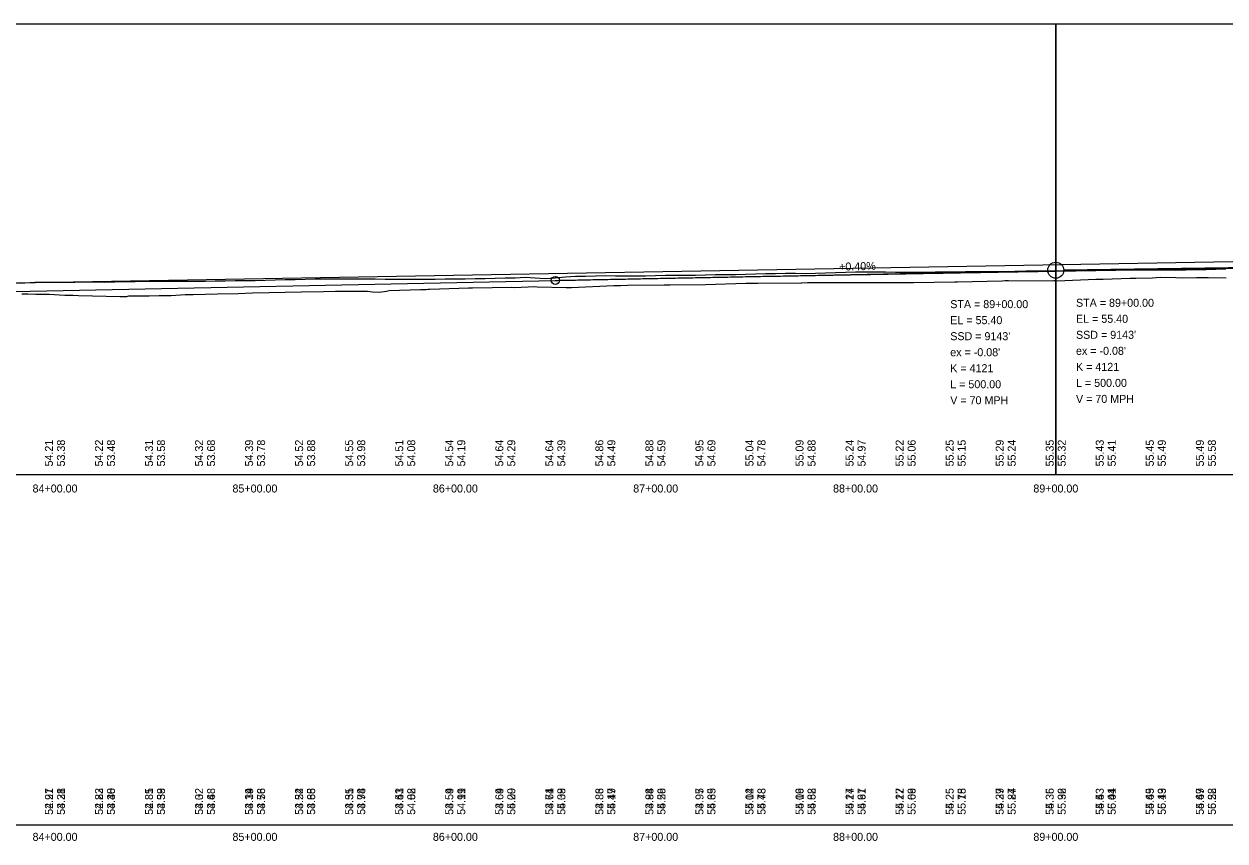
# Model space of a CAD drawing. Extents: x 3880794 to 3915434, y 287517 to 300173.
# Drawn here: x 3888923 to 3889523, y 297716 to 298124 of the extents above; entities that cross this region are included whole.
import ezdxf

# ---------------------------------------------------------------- set-up
doc = ezdxf.new("R2010")
doc.units = 0
for name, color, linetype in [('Level 1', 7, 'Continuous'), ('Level 2', 7, 'Continuous'), ('Level 30', 7, 'Continuous'), ('Level 31', 7, 'Continuous'), ('Level 32', 7, 'Continuous'), ('Level 62', 7, 'Continuous'), ('Level 63', 7, 'Continuous')]:
    doc.layers.add(name, color=color, linetype=linetype)

msp = doc.modelspace()

# ---------------------------------------------------------------- linework, layer by layer
at = {"layer": 'Level 1'}
for p, q in [((3889188.3, 297996.13), (3889434.3, 298001.11)), ((3889688.3, 298004.73), (3889442.3, 298001.25)), ((3888782.73, 297987.93), (3889188.3, 297996.13))]:
    msp.add_line(p, q, dxfattribs=at)
for points in [[(3889053.36, 297990.3), (3889061.46, 297990.34), (3889072.43, 297990.55), (3889078.43, 297990.69), (3889079.25, 297990.71), (3889082.36, 297990.78), (3889090.47, 297990.75), (3889094.53, 297990.68), (3889097.02, 297990.4), (3889100.25, 297990.26), (3889103.91, 297990.8), (3889105.27, 297991.11), (3889120.87, 297991.56), (3889121.85, 297991.59), (3889123.77, 297991.66), (3889124.54, 297991.7), (3889125.59, 297991.7), (3889144.89, 297992.35), (3889145.99, 297992.38), (3889146.96, 297992.38), (3889166.63, 297992.72), (3889167.97, 297992.65), (3889178.11, 297993.04), (3889179.3, 297992.99), (3889193.68, 297992.59), (3889196.34, 297992.54), (3889217.47, 297993.52), (3889220.9, 297993.65), (3889224.36, 297993.7), (3889242.67, 297993.92), (3889245.63, 297993.96), (3889263.27, 297994.04), (3889283.42, 297994.78), (3889286.81, 297994.78), (3889289.5, 297994.78), (3889311.1, 297994.91), (3889311.46, 297994.92), (3889314.35, 297995.01), (3889325.81, 297995.12), (3889328.48, 297995.07), (3889348.35, 297995.04), (3889351.29, 297995.04), (3889364.32, 297995.02), (3889367.22, 297995.01), (3889387.83, 297995.41), (3889389.24, 297995.49), (3889411.61, 297996), (3889413.01, 297996.04), (3889414.23, 297996.03), (3889414.78, 297996.07), (3889436.63, 297995.99), (3889437.3, 297996.01), (3889438, 297996.01), (3889438.99, 297996), (3889458.38, 297996.79), (3889459.5, 297996.78), (3889460.7, 297996.77), (3889461.94, 297996.8), (3889475.54, 297997.17), (3889476.79, 297997.21), (3889478.27, 297997.25), (3889486.73, 297997.47), (3889488.53, 297997.65), (3889490.89, 297997.7), (3889498.31, 297997.56), (3889501.79, 297997.38), (3889508.57, 297997.59), (3889514.54, 297997.55), (3889523.51, 297997.41)], [(3888921.69, 297989.48), (3888923.47, 297989.41), (3888924.7, 297989.43), (3888928.75, 297989.28), (3888932.14, 297989.21), (3888935.35, 297989.19), (3888943.28, 297988.79), (3888947.42, 297988.72), (3888950.09, 297988.65), (3888970.95, 297988.15), (3888974.2, 297988.1), (3888975.18, 297988.42), (3888978.65, 297988.39), (3888985.44, 297988.39), (3888990.3, 297988.51), (3888996.4, 297988.61), (3889003.31, 297989.03), (3889007.41, 297989.09), (3889013.34, 297989.29), (3889019.53, 297989.43), (3889029.77, 297989.63), (3889036.94, 297989.85), (3889045.34, 297990.02), (3889053.36, 297990.3)]]:
    msp.add_lwpolyline(points, dxfattribs=at)
msp.add_circle((3889438.3, 298001.19), 4, dxfattribs=at)
msp.add_spline([(3889188.3, 297996.13), (3889198.3, 297996.33), (3889208.3, 297996.53), (3889218.3, 297996.73), (3889228.3, 297996.93), (3889238.3, 297997.13), (3889248.3, 297997.32), (3889258.3, 297997.52), (3889268.3, 297997.71), (3889278.3, 297997.9), (3889288.3, 297998.1), (3889298.3, 297998.28), (3889308.3, 297998.47), (3889318.3, 297998.66), (3889328.3, 297998.85), (3889338.3, 297999.03), (3889348.3, 297999.21), (3889358.3, 297999.4), (3889368.3, 297999.58), (3889378.3, 297999.76), (3889388.3, 297999.94), (3889398.3, 298000.11), (3889408.3, 298000.29), (3889418.3, 298000.47), (3889428.3, 298000.64), (3889438.3, 298000.81), (3889448.3, 298000.98), (3889458.3, 298001.15), (3889468.3, 298001.32), (3889478.3, 298001.49), (3889488.3, 298001.66), (3889498.3, 298001.82), (3889508.3, 298001.99), (3889518.3, 298002.15), (3889528.3, 298002.31), (3889538.3, 298002.47), (3889548.3, 298002.63), (3889558.3, 298002.79), (3889568.3, 298002.95), (3889578.3, 298003.1), (3889588.3, 298003.26), (3889598.3, 298003.41), (3889608.3, 298003.56), (3889618.3, 298003.71), (3889628.3, 298003.86), (3889638.3, 298004.01), (3889648.3, 298004.16), (3889658.3, 298004.3), (3889668.3, 298004.45), (3889678.3, 298004.59), (3889688.3, 298004.73)], degree=3, dxfattribs=at)
at = {"layer": 'Level 2'}
msp.add_line((3888781.3, 297992.53), (3889538.3, 298005.71), dxfattribs=at)
for points in [[(3889038.3, 297996.15), (3889043.3, 297996.25), (3889048.3, 297996.38), (3889053.3, 297996.51), (3889058.3, 297996.63), (3889063.3, 297996.77), (3889068.3, 297996.92), (3889073.3, 297996.93), (3889078.3, 297996.94), (3889083.3, 297996.95), (3889088.3, 297996.95), (3889093.3, 297996.87), (3889098.3, 297996.88), (3889103.3, 297996.79), (3889108.3, 297996.77), (3889113.3, 297996.75), (3889118.3, 297996.73), (3889123.3, 297996.74), (3889128.3, 297996.8), (3889133.3, 297996.86), (3889138.3, 297996.91), (3889143.3, 297996.97), (3889148.3, 297997.03), (3889153.3, 297997.1), (3889158.3, 297997.26), (3889163.3, 297997.41), (3889168.3, 297997.44), (3889173.3, 297997.73), (3889178.3, 297997.39), (3889183.3, 297997.09), (3889188.3, 297997.38), (3889193.3, 297997.98), (3889198.3, 297998.17), (3889203.3, 297998.28), (3889208.3, 297998.39), (3889213.3, 297998.51), (3889218.3, 297998.49), (3889223.3, 297998.42), (3889228.3, 297998.42), (3889233.3, 297998.48), (3889238.3, 297998.6), (3889243.3, 297998.71), (3889248.3, 297998.69), (3889253.3, 297998.71), (3889258.3, 297998.82), (3889263.3, 297998.93), (3889268.3, 297999.01), (3889273.3, 297999.07), (3889278.3, 297999.16), (3889283.3, 297999.26), (3889288.3, 297999.39), (3889293.3, 297999.52), (3889298.3, 297999.66), (3889303.3, 297999.67), (3889308.3, 297999.67), (3889313.3, 297999.66), (3889318.3, 297999.7), (3889323.3, 297999.92), (3889328.3, 298000.11), (3889333.3, 298000.24), (3889338.3, 298000.37), (3889343.3, 298000.45), (3889348.3, 298000.42), (3889353.3, 298000.39), (3889358.3, 298000.3), (3889363.3, 298000.3), (3889368.3, 298000.3), (3889373.3, 298000.31), (3889378.3, 298000.39), (3889383.3, 298000.42), (3889388.3, 298000.46), (3889393.3, 298000.5), (3889398.3, 298000.54), (3889403.3, 298000.56), (3889408.3, 298000.58), (3889413.3, 298000.66), (3889418.3, 298000.79), (3889423.3, 298000.92), (3889428.3, 298000.95), (3889433.3, 298000.95), (3889438.3, 298000.95), (3889443.3, 298001.02), (3889448.3, 298001.09), (3889453.3, 298001.17), (3889458.3, 298001.23), (3889463.3, 298001.32), (3889468.3, 298001.35), (3889473.3, 298001.37), (3889478.3, 298001.42), (3889483.3, 298001.43), (3889488.3, 298001.42), (3889493.3, 298001.38), (3889498.3, 298001.32), (3889503.3, 298001.41), (3889508.3, 298001.51), (3889513.3, 298001.63), (3889518.3, 298001.75), (3889523.3, 298001.86)], [(3888918.3, 297994.73), (3888923.3, 297994.92), (3888928.3, 297995.17), (3888933.3, 297995.19), (3888938.3, 297995.23), (3888943.3, 297995.27), (3888948.3, 297995.31), (3888953.3, 297995.35), (3888958.3, 297995.39), (3888963.3, 297995.28), (3888968.3, 297995.41), (3888973.3, 297995.53), (3888978.3, 297995.66), (3888983.3, 297995.75), (3888988.3, 297995.76), (3888993.3, 297995.73), (3888998.3, 297995.7), (3889003.3, 297995.67), (3889008.3, 297995.73), (3889013.3, 297995.8), (3889018.3, 297995.88), (3889023.3, 297995.95), (3889028.3, 297996.02), (3889033.3, 297996.08), (3889038.3, 297996.15)]]:
    msp.add_lwpolyline(points, dxfattribs=at)
at = {"layer": 'Level 31'}
msp.add_circle((3889188.3, 297996.13), 2, dxfattribs=at)
at = {"layer": 'Level 62'}
for points in [[(3888738.3, 297899.19), (3889438.3, 297899.19), (3889438.3, 298124.19), (3888738.3, 298124.19)], [(3888738.3, 297899.19), (3889438.3, 297899.19), (3889438.3, 298124.19), (3888738.3, 298124.19)], [(3889438.3, 297899.19), (3890138.3, 297899.19), (3890138.3, 298124.19), (3889438.3, 298124.19)], [(3889438.3, 297899.19), (3890138.3, 297899.19), (3890138.3, 298124.19), (3889438.3, 298124.19)]]:
    msp.add_lwpolyline(points, close=True, dxfattribs=at)
at = {"layer": 'Level 63'}
msp.add_line((3881538.3, 297724.19), (3896411.35, 297724.19), dxfattribs=at)

# ---------------------------------------------------------------- texts
at = {"layer": 'Level 30'}
for s, p in [('84+00.00', (3888927.12, 297890.19)), ('84+00.00', (3888927.12, 297890.19)), ('85+00.00', (3889026.99, 297890.19)), ('85+00.00', (3889026.99, 297890.19)), ('86+00.00', (3889127.12, 297890.19)), ('86+00.00', (3889127.12, 297890.19)), ('87+00.00', (3889227.21, 297890.19)), ('87+00.00', (3889227.21, 297890.19)), ('88+00.00', (3889327.05, 297890.19)), ('88+00.00', (3889327.05, 297890.19)), ('89+00.00', (3889427.12, 297890.19)), ('89+00.00', (3889427.12, 297890.19)), ('84+00.00', (3888927.12, 297716.19)), ('84+00.00', (3888927.12, 297716.19)), ('85+00.00', (3889026.99, 297716.19)), ('85+00.00', (3889026.99, 297716.19)), ('86+00.00', (3889127.12, 297716.19)), ('86+00.00', (3889127.12, 297716.19)), ('87+00.00', (3889227.21, 297716.19)), ('87+00.00', (3889227.21, 297716.19)), ('88+00.00', (3889327.05, 297716.19)), ('88+00.00', (3889327.05, 297716.19)), ('89+00.00', (3889427.12, 297716.19)), ('89+00.00', (3889427.12, 297716.19))]:
    msp.add_text(s, height=4, dxfattribs=at).set_placement(p)
at = {"layer": 'Level 31'}
for s, rotation, p in [('+0.40%', 1.15914, (3889330.12, 298001)), ('53.38', 90, (3888943.3, 297903.19)), ('53.48', 90, (3888968.3, 297903.19)), ('53.58', 90, (3888993.3, 297903.19)), ('53.68', 90, (3889018.3, 297903.19)), ('53.78', 90, (3889043.3, 297903.19)), ('53.88', 90, (3889068.3, 297903.19)), ('53.98', 90, (3889093.3, 297903.19)), ('54.08', 90, (3889118.3, 297903.19)), ('54.19', 90, (3889143.3, 297903.19)), ('54.29', 90, (3889168.3, 297903.19)), ('54.39', 90, (3889193.3, 297903.19)), ('54.49', 90, (3889218.3, 297903.19)), ('54.59', 90, (3889243.3, 297903.19)), ('54.69', 90, (3889268.3, 297903.19)), ('54.78', 90, (3889293.3, 297903.19)), ('54.88', 90, (3889318.3, 297903.19)), ('54.97', 90, (3889343.3, 297903.19)), ('55.06', 90, (3889368.3, 297903.19)), ('55.15', 90, (3889393.3, 297903.19)), ('55.24', 90, (3889418.3, 297903.19)), ('55.32', 90, (3889443.3, 297903.19)), ('55.41', 90, (3889468.3, 297903.19)), ('55.49', 90, (3889493.3, 297903.19)), ('55.58', 90, (3889518.3, 297903.19)), ('52.97', 90, (3888937.3, 297729.19)), ('53.38', 90, (3888943.3, 297729.19)), ('52.83', 90, (3888962.3, 297729.19)), ('53.48', 90, (3888968.3, 297729.19)), ('52.85', 90, (3888987.3, 297729.19)), ('53.58', 90, (3888993.3, 297729.19)), ('53.02', 90, (3889012.3, 297729.19)), ('53.68', 90, (3889018.3, 297729.19)), ('53.14', 90, (3889037.3, 297729.19)), ('53.78', 90, (3889043.3, 297729.19)), ('53.24', 90, (3889062.3, 297729.19)), ('53.88', 90, (3889068.3, 297729.19)), ('53.31', 90, (3889087.3, 297729.19)), ('53.98', 90, (3889093.3, 297729.19)), ('53.43', 90, (3889112.3, 297729.19)), ('54.08', 90, (3889118.3, 297729.19)), ('53.59', 90, (3889137.3, 297729.19)), ('54.19', 90, (3889143.3, 297729.19)), ('53.69', 90, (3889162.3, 297729.19)), ('54.29', 90, (3889168.3, 297729.19)), ('53.71', 90, (3889187.3, 297729.19)), ('54.39', 90, (3889193.3, 297729.19)), ('53.83', 90, (3889212.3, 297729.19)), ('54.49', 90, (3889218.3, 297729.19)), ('53.94', 90, (3889237.3, 297729.19)), ('54.59', 90, (3889243.3, 297729.19)), ('53.97', 90, (3889262.3, 297729.19)), ('54.69', 90, (3889268.3, 297729.19)), ('54.12', 90, (3889287.3, 297729.19)), ('54.78', 90, (3889293.3, 297729.19)), ('54.16', 90, (3889312.3, 297729.19)), ('54.88', 90, (3889318.3, 297729.19)), ('54.17', 90, (3889337.3, 297729.19)), ('54.97', 90, (3889343.3, 297729.19)), ('54.17', 90, (3889362.3, 297729.19)), ('55.06', 90, (3889368.3, 297729.19)), ('54.25', 90, (3889387.3, 297729.19)), ('55.15', 90, (3889393.3, 297729.19)), ('54.37', 90, (3889412.3, 297729.19)), ('55.24', 90, (3889418.3, 297729.19)), ('54.36', 90, (3889437.3, 297729.19)), ('55.32', 90, (3889443.3, 297729.19)), ('54.53', 90, (3889462.3, 297729.19)), ('55.41', 90, (3889468.3, 297729.19)), ('54.69', 90, (3889487.3, 297729.19)), ('55.49', 90, (3889493.3, 297729.19)), ('54.67', 90, (3889512.3, 297729.19)), ('55.58', 90, (3889518.3, 297729.19))]:
    msp.add_text(s, height=4, rotation=rotation, dxfattribs=at).set_placement(p)
for s, p in [('STA = 89+00.00', (3889385.6, 297982.27)), ('STA = 89+00.00', (3889448.43, 297982.95)), ('EL = 55.40', (3889385.6, 297974.27)), ('EL = 55.40', (3889448.43, 297974.95)), ("SSD = 9143'", (3889448.43, 297966.95)), ("SSD = 9143'", (3889385.6, 297966.27)), ("ex = -0.08'", (3889385.6, 297958.27)), ("ex = -0.08'", (3889448.43, 297958.95)), ('K = 4121', (3889385.6, 297950.27)), ('K = 4121', (3889448.43, 297950.95)), ('L = 500.00', (3889448.43, 297942.95)), ('L = 500.00', (3889385.6, 297942.27)), ('V = 70 MPH', (3889385.6, 297934.27)), ('V = 70 MPH', (3889448.43, 297934.95))]:
    msp.add_text(s, height=4, dxfattribs=at).set_placement(p)
at = {"layer": 'Level 32'}
for s, p in [('54.21', (3888937.3, 297903.19)), ('54.22', (3888962.3, 297903.19)), ('54.31', (3888987.3, 297903.19)), ('54.32', (3889012.3, 297903.19)), ('54.39', (3889037.3, 297903.19)), ('54.52', (3889062.3, 297903.19)), ('54.55', (3889087.3, 297903.19)), ('54.51', (3889112.3, 297903.19)), ('54.54', (3889137.3, 297903.19)), ('54.64', (3889162.3, 297903.19)), ('54.64', (3889187.3, 297903.19)), ('54.86', (3889212.3, 297903.19)), ('54.88', (3889237.3, 297903.19)), ('54.95', (3889262.3, 297903.19)), ('55.04', (3889287.3, 297903.19)), ('55.09', (3889312.3, 297903.19)), ('55.24', (3889337.3, 297903.19)), ('55.22', (3889362.3, 297903.19)), ('55.25', (3889387.3, 297903.19)), ('55.29', (3889412.3, 297903.19)), ('55.35', (3889437.3, 297903.19)), ('55.43', (3889462.3, 297903.19)), ('55.45', (3889487.3, 297903.19)), ('55.49', (3889512.3, 297903.19)), ('54.21', (3888937.3, 297729.19)), ('54.21', (3888943.3, 297729.19)), ('54.22', (3888962.3, 297729.19)), ('54.30', (3888968.3, 297729.19)), ('54.31', (3888987.3, 297729.19)), ('54.39', (3888993.3, 297729.19)), ('54.32', (3889012.3, 297729.19)), ('54.48', (3889018.3, 297729.19)), ('54.39', (3889037.3, 297729.19)), ('54.56', (3889043.3, 297729.19)), ('54.52', (3889062.3, 297729.19)), ('54.65', (3889068.3, 297729.19)), ('54.55', (3889087.3, 297729.19)), ('54.74', (3889093.3, 297729.19)), ('54.51', (3889112.3, 297729.19)), ('54.82', (3889118.3, 297729.19)), ('54.54', (3889137.3, 297729.19)), ('54.91', (3889143.3, 297729.19)), ('54.64', (3889162.3, 297729.19)), ('55.00', (3889168.3, 297729.19)), ('54.64', (3889187.3, 297729.19)), ('55.08', (3889193.3, 297729.19)), ('54.86', (3889212.3, 297729.19)), ('55.17', (3889218.3, 297729.19)), ('54.88', (3889237.3, 297729.19)), ('55.26', (3889243.3, 297729.19)), ('54.95', (3889262.3, 297729.19)), ('55.35', (3889268.3, 297729.19)), ('55.04', (3889287.3, 297729.19)), ('55.43', (3889293.3, 297729.19)), ('55.09', (3889312.3, 297729.19)), ('55.52', (3889318.3, 297729.19)), ('55.24', (3889337.3, 297729.19)), ('55.61', (3889343.3, 297729.19)), ('55.22', (3889362.3, 297729.19)), ('55.69', (3889368.3, 297729.19)), ('55.25', (3889387.3, 297729.19)), ('55.78', (3889393.3, 297729.19)), ('55.29', (3889412.3, 297729.19)), ('55.87', (3889418.3, 297729.19)), ('55.35', (3889437.3, 297729.19)), ('55.96', (3889443.3, 297729.19)), ('55.43', (3889462.3, 297729.19)), ('56.04', (3889468.3, 297729.19)), ('55.45', (3889487.3, 297729.19)), ('56.13', (3889493.3, 297729.19)), ('55.49', (3889512.3, 297729.19)), ('56.22', (3889518.3, 297729.19))]:
    msp.add_text(s, height=4, rotation=90, dxfattribs=at).set_placement(p)

doc.saveas('drawing.dxf')
